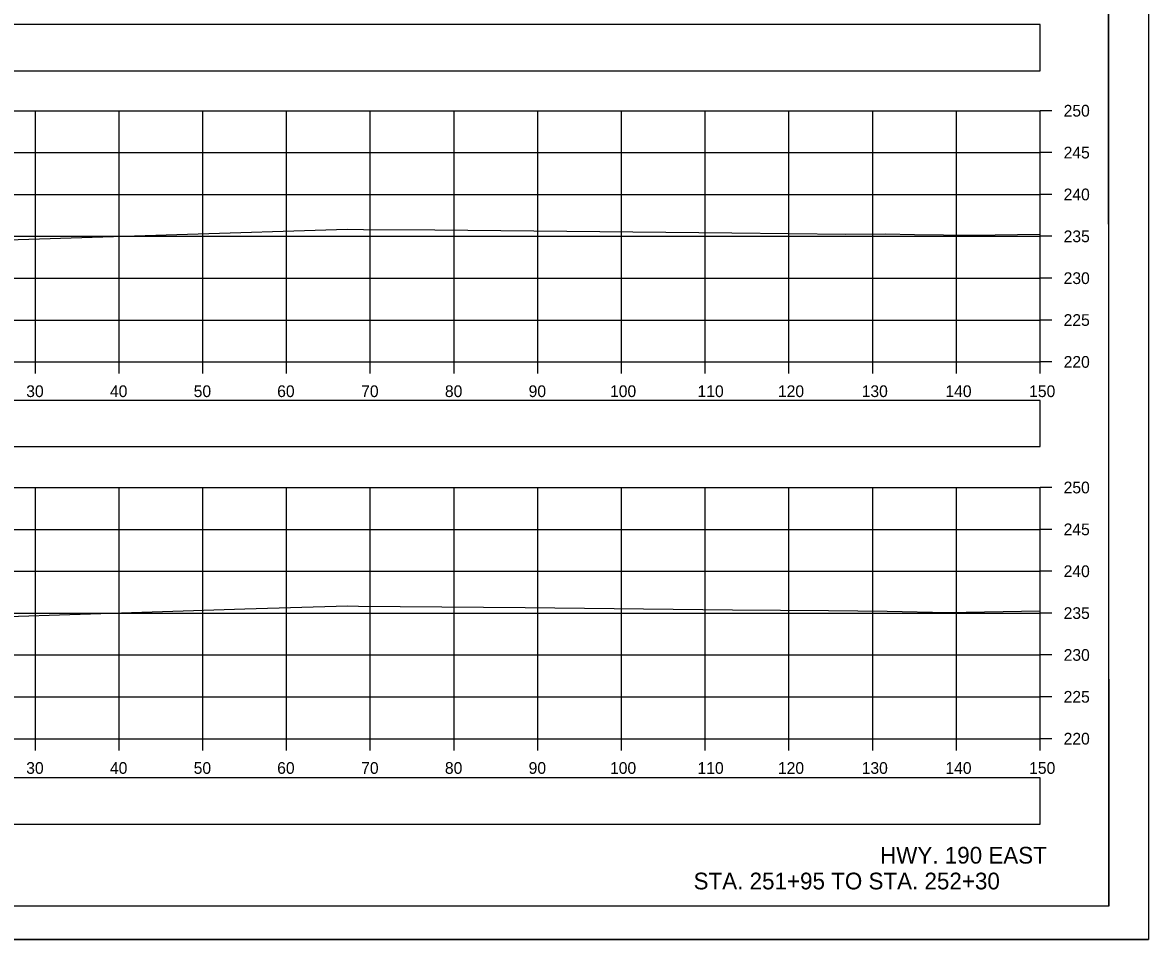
# Model space of a CAD drawing. Extents: x 1369627 to 1374022, y 380035 to 398173.
# Drawn here: x 1372127 to 1372261.5, y 391559 to 391668.5 of the extents above; entities that cross this region are included whole.
import ezdxf

# ---------------------------------------------------------------- set-up
doc = ezdxf.new("R2010")
doc.units = 0
for name, color, linetype in [('Default', 7, 'Continuous'), ('R_Axis', 7, 'Continuous'), ('R_Axis Annot', 7, 'Continuous'), ('R_Border', 7, 'Continuous'), ('R_Draft', 7, 'Continuous'), ('R_Exist Surface', 7, 'Continuous'), ('R_Grid', 7, 'Continuous'), ('R_No Plot', 7, 'Continuous')]:
    doc.layers.add(name, color=color, linetype=linetype)

msp = doc.modelspace()

# ---------------------------------------------------------------- linework, layer by layer
at = {"layer": 'Default'}
for points in [[(1371948.53, 391662.77), (1372248.53, 391662.77), (1372248.53, 391668.3), (1371948.53, 391668.3)], [(1371948.53, 391617.89), (1372248.53, 391617.89), (1372248.53, 391623.42), (1371948.53, 391623.42)], [(1371948.53, 391572.8), (1372248.53, 391572.8), (1372248.53, 391578.32), (1371948.53, 391578.32)]]:
    msp.add_lwpolyline(points, close=True, dxfattribs=at)
at = {"layer": 'R_Axis'}
for p, q in [((1372248.53, 391628.01), (1372248.53, 391658.01)), ((1372249.93, 391658.01), (1372248.53, 391658.01)), ((1372249.93, 391653.01), (1372248.53, 391653.01)), ((1372249.93, 391648.01), (1372248.53, 391648.01)), ((1372249.93, 391643.01), (1372248.53, 391643.01)), ((1372249.93, 391638.01), (1372248.53, 391638.01)), ((1372249.93, 391633.01), (1372248.53, 391633.01)), ((1371948.53, 391628.01), (1372248.53, 391628.01)), ((1372128.53, 391626.61), (1372128.53, 391628.01)), ((1372138.53, 391626.61), (1372138.53, 391628.01)), ((1372148.53, 391626.61), (1372148.53, 391628.01)), ((1372158.53, 391626.61), (1372158.53, 391628.01)), ((1372168.53, 391626.61), (1372168.53, 391628.01)), ((1372178.53, 391626.61), (1372178.53, 391628.01)), ((1372188.53, 391626.61), (1372188.53, 391628.01)), ((1372198.53, 391626.61), (1372198.53, 391628.01)), ((1372208.53, 391626.61), (1372208.53, 391628.01)), ((1372218.53, 391626.61), (1372218.53, 391628.01)), ((1372228.53, 391626.61), (1372228.53, 391628.01)), ((1372238.53, 391626.61), (1372238.53, 391628.01)), ((1372248.53, 391626.61), (1372248.53, 391628.01)), ((1372249.93, 391628.01), (1372248.53, 391628.01)), ((1372248.53, 391583.01), (1372248.53, 391613.01)), ((1372249.93, 391613.01), (1372248.53, 391613.01)), ((1372249.93, 391608.01), (1372248.53, 391608.01)), ((1372249.93, 391603.01), (1372248.53, 391603.01)), ((1372249.93, 391598.01), (1372248.53, 391598.01)), ((1372249.93, 391593.01), (1372248.53, 391593.01)), ((1372249.93, 391588.01), (1372248.53, 391588.01)), ((1371948.53, 391583.01), (1372248.53, 391583.01)), ((1372128.53, 391581.61), (1372128.53, 391583.01)), ((1372138.53, 391581.61), (1372138.53, 391583.01)), ((1372148.53, 391581.61), (1372148.53, 391583.01)), ((1372158.53, 391581.61), (1372158.53, 391583.01)), ((1372168.53, 391581.61), (1372168.53, 391583.01)), ((1372178.53, 391581.61), (1372178.53, 391583.01)), ((1372188.53, 391581.61), (1372188.53, 391583.01)), ((1372198.53, 391581.61), (1372198.53, 391583.01)), ((1372208.53, 391581.61), (1372208.53, 391583.01)), ((1372218.53, 391581.61), (1372218.53, 391583.01)), ((1372228.53, 391581.61), (1372228.53, 391583.01)), ((1372238.53, 391581.61), (1372238.53, 391583.01)), ((1372248.53, 391581.61), (1372248.53, 391583.01)), ((1372249.93, 391583.01), (1372248.53, 391583.01))]:
    msp.add_line(p, q, dxfattribs=at)
at = {"layer": 'R_Border'}
for q in [(1372256.71, 391768.47), (1371940.53, 391563.01)]:
    msp.add_line((1372256.71, 391563.01), q, dxfattribs=at)
at = {"layer": 'R_Exist Surface'}
for points in [[(1372123.92, 391642.56), (1372145.41, 391643.23), (1372165.78, 391643.87), (1372167.71, 391643.83), (1372176.25, 391643.77), (1372211.72, 391643.41), (1372225.31, 391643.28), (1372230.05, 391643.29), (1372233.52, 391643.24), (1372240.44, 391643.13), (1372248.53, 391643.25)], [(1372124, 391597.58), (1372153.53, 391598.5), (1372165.79, 391598.88), (1372167.14, 391598.85), (1372187.03, 391598.66), (1372211.77, 391598.41), (1372223.26, 391598.3), (1372230.24, 391598.22), (1372237.46, 391598.1), (1372248.53, 391598.26)]]:
    msp.add_lwpolyline(points, dxfattribs=at)
at = {"layer": 'R_Grid'}
for p, q in [((1371948.53, 391658.01), (1372248.53, 391658.01)), ((1372128.53, 391628.01), (1372128.53, 391658.01)), ((1372138.53, 391628.01), (1372138.53, 391658.01)), ((1372148.53, 391628.01), (1372148.53, 391658.01)), ((1372158.53, 391628.01), (1372158.53, 391658.01)), ((1372168.53, 391628.01), (1372168.53, 391658.01)), ((1372178.53, 391628.01), (1372178.53, 391658.01)), ((1372188.53, 391628.01), (1372188.53, 391658.01)), ((1372198.53, 391628.01), (1372198.53, 391658.01)), ((1372208.53, 391628.01), (1372208.53, 391658.01)), ((1372218.53, 391628.01), (1372218.53, 391658.01)), ((1372228.53, 391628.01), (1372228.53, 391658.01)), ((1372238.53, 391628.01), (1372238.53, 391658.01)), ((1372248.53, 391628.01), (1372248.53, 391658.01)), ((1371948.53, 391653.01), (1372248.53, 391653.01)), ((1371948.53, 391648.01), (1372248.53, 391648.01)), ((1371948.53, 391643.01), (1372248.53, 391643.01)), ((1371948.53, 391638.01), (1372248.53, 391638.01)), ((1371948.53, 391633.01), (1372248.53, 391633.01)), ((1371948.53, 391628.01), (1372248.53, 391628.01)), ((1371948.53, 391613.01), (1372248.53, 391613.01)), ((1372128.53, 391583.01), (1372128.53, 391613.01)), ((1372138.53, 391583.01), (1372138.53, 391613.01)), ((1372148.53, 391583.01), (1372148.53, 391613.01)), ((1372158.53, 391583.01), (1372158.53, 391613.01)), ((1372168.53, 391583.01), (1372168.53, 391613.01)), ((1372178.53, 391583.01), (1372178.53, 391613.01)), ((1372188.53, 391583.01), (1372188.53, 391613.01)), ((1372198.53, 391583.01), (1372198.53, 391613.01)), ((1372208.53, 391583.01), (1372208.53, 391613.01)), ((1372218.53, 391583.01), (1372218.53, 391613.01)), ((1372228.53, 391583.01), (1372228.53, 391613.01)), ((1372238.53, 391583.01), (1372238.53, 391613.01)), ((1372248.53, 391583.01), (1372248.53, 391613.01)), ((1371948.53, 391608.01), (1372248.53, 391608.01)), ((1371948.53, 391603.01), (1372248.53, 391603.01)), ((1371948.53, 391598.01), (1372248.53, 391598.01)), ((1371948.53, 391593.01), (1372248.53, 391593.01)), ((1371948.53, 391588.01), (1372248.53, 391588.01)), ((1371948.53, 391583.01), (1372248.53, 391583.01))]:
    msp.add_line(p, q, dxfattribs=at)
at = {"layer": 'R_No Plot'}
msp.add_line((1371928.13, 391559.03), (1372261.46, 391559.03), dxfattribs=at)
for points in [[(1371928.12, 391772.37), (1372261.46, 391772.37), (1372261.46, 391559.03), (1371928.12, 391559.03)], [(1372174.45, 391768.47), (1372194.07, 391768.47), (1372194.07, 391758.59), (1372210.18, 391758.59), (1372233.38, 391758.59), (1372233.38, 391725.92), (1372256.59, 391725.92), (1372256.71, 391563.01), (1371940.53, 391563.01), (1371940.53, 391768.47)]]:
    msp.add_lwpolyline(points, close=True, dxfattribs=at)

# ---------------------------------------------------------------- texts
at = {"layer": 'R_Axis Annot'}
for s, p in [('250', (1372251.33, 391657.31)), ('245', (1372251.33, 391652.31)), ('240', (1372251.33, 391647.31)), ('235', (1372251.33, 391642.31)), ('230', (1372251.33, 391637.31)), ('225', (1372251.33, 391632.31)), ('220', (1372251.33, 391627.31)), ('30', (1372127.44, 391623.81)), ('40', (1372137.44, 391623.81)), ('50', (1372147.44, 391623.81)), ('60', (1372157.41, 391623.81)), ('70', (1372167.44, 391623.81)), ('80', (1372177.44, 391623.81)), ('90', (1372187.44, 391623.81)), ('100', (1372197.16, 391623.81)), ('110', (1372207.61, 391623.81)), ('120', (1372217.21, 391623.81)), ('130', (1372227.21, 391623.81)), ('140', (1372237.21, 391623.81)), ('150', (1372247.21, 391623.81)), ('250', (1372251.33, 391612.31)), ('245', (1372251.33, 391607.31)), ('240', (1372251.33, 391602.31)), ('235', (1372251.33, 391597.31)), ('230', (1372251.33, 391592.31)), ('225', (1372251.33, 391587.31)), ('220', (1372251.33, 391582.31)), ('30', (1372127.44, 391578.81)), ('40', (1372137.44, 391578.81)), ('50', (1372147.44, 391578.81)), ('60', (1372157.41, 391578.81)), ('70', (1372167.44, 391578.81)), ('80', (1372177.44, 391578.81)), ('90', (1372187.44, 391578.81)), ('100', (1372197.16, 391578.81)), ('110', (1372207.61, 391578.81)), ('120', (1372217.21, 391578.81)), ('130', (1372227.21, 391578.81)), ('140', (1372237.21, 391578.81)), ('150', (1372247.21, 391578.81))]:
    msp.add_text(s, height=1.4, dxfattribs=at).set_placement(p)
at = {"layer": 'R_Draft'}
for s, p in [('HWY. 190 EAST', (1372229.41, 391568.09)), ('STA. 251+95 TO STA. 252+30', (1372207.14, 391565.01))]:
    msp.add_text(s, height=2, dxfattribs=at).set_placement(p)

doc.saveas('drawing.dxf')
